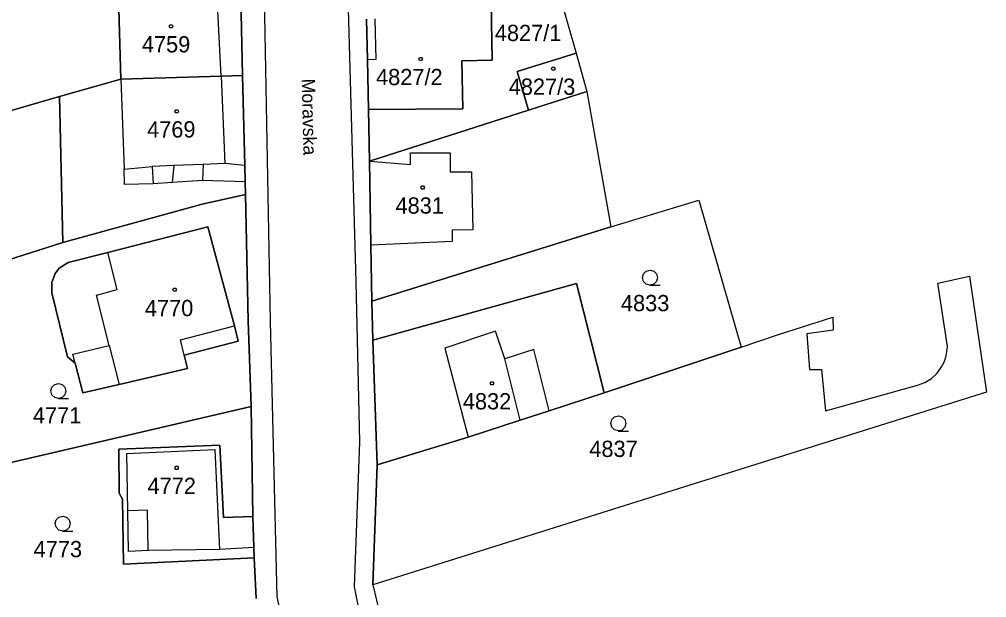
# Model space of a CAD drawing. Extents: x -263587 to -261993, y -1238795 to -1236748.
# Drawn here: x -262692.3 to -262597.1, y -1237976.6 to -1237919.7 of the extents above; entities that cross this region are included whole.
import ezdxf

# ---------------------------------------------------------------- set-up
doc = ezdxf.new("R2010")
doc.units = 0
doc.layers.add('Vrstva 1', color=7, linetype='Continuous')

msp = doc.modelspace()

# ---------------------------------------------------------------- linework, layer by layer
at = {"layer": 'Vrstva 1'}
for p, q in [((-262660.14, -1237910.4), (-262659.18, -1237945.49)), ((-262668.25, -1237914.48), (-262667.6, -1237949.41)), ((-262640.06, -1237914), (-262637.51, -1237923)), ((-262682.27, -1237925.56), (-262682.59, -1237915.03)), ((-262682.59, -1237915.03), (-262682.27, -1237925.56)), ((-262672.42, -1237925.28), (-262672.87, -1237916.04)), ((-262670.51, -1237916.15), (-262670.32, -1237925.21)), ((-262670.32, -1237925.21), (-262670.51, -1237916.15)), ((-262645.87, -1237918.05), (-262645.76, -1237923.69)), ((-262645.76, -1237923.69), (-262645.87, -1237918.05)), ((-262658.13, -1237919.65), (-262658.03, -1237923.65)), ((-262658.03, -1237923.65), (-262658.13, -1237919.65)), ((-262657.31, -1237919.64), (-262657.21, -1237923.64)), ((-262637.51, -1237923), (-262643.3, -1237924.81)), ((-262643.3, -1237924.81), (-262637.51, -1237923)), ((-262637.51, -1237923), (-262636.45, -1237926.76)), ((-262657.21, -1237923.64), (-262658.03, -1237923.65)), ((-262658.03, -1237923.65), (-262657.92, -1237928.56)), ((-262657.92, -1237928.56), (-262658.03, -1237923.65)), ((-262645.76, -1237923.69), (-262648.74, -1237923.75)), ((-262648.74, -1237923.75), (-262645.76, -1237923.69)), ((-262648.74, -1237923.75), (-262648.66, -1237928.48)), ((-262648.66, -1237928.48), (-262648.74, -1237923.75)), ((-262643.3, -1237924.81), (-262642.19, -1237928.61)), ((-262642.19, -1237928.61), (-262643.3, -1237924.81)), ((-262688.32, -1237927.26), (-262682.27, -1237925.56)), ((-262682.27, -1237925.56), (-262688.32, -1237927.26)), ((-262682.27, -1237925.56), (-262672.42, -1237925.28)), ((-262672.42, -1237925.28), (-262682.27, -1237925.56)), ((-262682.27, -1237925.56), (-262681.96, -1237934.41)), ((-262672.42, -1237925.28), (-262670.32, -1237925.21)), ((-262670.32, -1237925.21), (-262672.42, -1237925.28)), ((-262672.42, -1237925.28), (-262672.04, -1237933.87)), ((-262670.32, -1237925.21), (-262670.09, -1237934.04)), ((-262670.09, -1237934.04), (-262670.32, -1237925.21)), ((-262642.19, -1237928.61), (-262636.45, -1237926.76)), ((-262636.45, -1237926.76), (-262642.19, -1237928.61)), ((-262636.45, -1237926.76), (-262634.1, -1237940.1)), ((-262715.85, -1237935.32), (-262688.32, -1237927.26)), ((-262688.32, -1237927.26), (-262715.85, -1237935.32)), ((-262688, -1237941.62), (-262688.32, -1237927.26)), ((-262688.32, -1237927.26), (-262688, -1237941.62)), ((-262648.66, -1237928.48), (-262657.92, -1237928.56)), ((-262657.92, -1237928.56), (-262648.66, -1237928.48)), ((-262657.92, -1237928.56), (-262657.83, -1237933.63)), ((-262657.83, -1237933.63), (-262657.92, -1237928.56)), ((-262657.83, -1237933.63), (-262642.19, -1237928.61)), ((-262642.19, -1237928.61), (-262657.83, -1237933.63)), ((-262657.69, -1237941.88), (-262657.83, -1237933.63)), ((-262657.83, -1237933.63), (-262657.69, -1237941.88)), ((-262657.83, -1237933.63), (-262653.78, -1237933.96)), ((-262653.78, -1237933.96), (-262653.78, -1237932.81)), ((-262653.78, -1237932.81), (-262649.89, -1237932.81)), ((-262649.89, -1237932.81), (-262649.88, -1237934.69)), ((-262681.96, -1237934.41), (-262679.2, -1237934.15)), ((-262681.91, -1237935.93), (-262681.96, -1237934.41)), ((-262677.08, -1237934.07), (-262679.2, -1237934.15)), ((-262679.2, -1237934.15), (-262679.12, -1237935.86)), ((-262677.08, -1237934.07), (-262677.24, -1237935.72)), ((-262674.19, -1237933.96), (-262677.08, -1237934.07)), ((-262674.19, -1237933.96), (-262674.24, -1237935.54)), ((-262672.04, -1237933.87), (-262674.19, -1237933.96)), ((-262670.09, -1237934.04), (-262672.04, -1237933.87)), ((-262670.09, -1237934.04), (-262670.04, -1237935.66)), ((-262670.04, -1237935.66), (-262670.09, -1237934.04)), ((-262674.24, -1237935.54), (-262677.24, -1237935.72)), ((-262670.04, -1237935.66), (-262674.24, -1237935.54)), ((-262649.88, -1237934.69), (-262647.78, -1237934.68)), ((-262647.78, -1237934.68), (-262647.66, -1237940.37)), ((-262679.12, -1237935.86), (-262681.91, -1237935.93)), ((-262677.24, -1237935.72), (-262679.12, -1237935.86)), ((-262670.04, -1237935.66), (-262670.01, -1237936.9)), ((-262670.01, -1237936.9), (-262670.04, -1237935.66)), ((-262670.01, -1237936.9), (-262674.3, -1237937.86)), ((-262674.3, -1237937.86), (-262670.01, -1237936.9)), ((-262669.76, -1237949.33), (-262670.01, -1237936.9)), ((-262670.01, -1237936.9), (-262669.76, -1237949.33)), ((-262634.1, -1237940.1), (-262625.45, -1237937.45)), ((-262625.45, -1237937.45), (-262621.29, -1237951.93)), ((-262674.3, -1237937.86), (-262688, -1237941.62)), ((-262688, -1237941.62), (-262674.3, -1237937.86)), ((-262673.74, -1237940.09), (-262683.57, -1237942.61)), ((-262683.57, -1237942.61), (-262673.74, -1237940.09)), ((-262671.1, -1237949.83), (-262673.74, -1237940.09)), ((-262673.74, -1237940.09), (-262671.1, -1237949.83)), ((-262657.6, -1237947.4), (-262634.1, -1237940.1)), ((-262634.1, -1237940.1), (-262657.6, -1237947.4)), ((-262647.66, -1237940.37), (-262649.71, -1237940.41)), ((-262649.71, -1237940.41), (-262649.71, -1237941.54)), ((-262688, -1237941.62), (-262694.14, -1237943.6)), ((-262694.14, -1237943.6), (-262688, -1237941.62)), ((-262649.71, -1237941.54), (-262657.69, -1237941.88)), ((-262657.6, -1237947.4), (-262657.69, -1237941.88)), ((-262657.69, -1237941.88), (-262657.6, -1237947.4)), ((-262683.57, -1237942.61), (-262687.46, -1237943.61)), ((-262687.46, -1237943.61), (-262683.57, -1237942.61)), ((-262682.65, -1237946.24), (-262683.57, -1237942.61)), ((-262688.36, -1237944.15), (-262688.75, -1237944.68)), ((-262688.75, -1237944.68), (-262688.36, -1237944.15)), ((-262687.46, -1237943.61), (-262688.36, -1237944.15)), ((-262688.36, -1237944.15), (-262687.46, -1237943.61)), ((-262688.75, -1237944.68), (-262689.08, -1237945.55)), ((-262689.08, -1237945.55), (-262688.75, -1237944.68)), ((-262601.94, -1237945.63), (-262598.81, -1237944.93)), ((-262598.81, -1237944.93), (-262597.13, -1237956.35)), ((-262689.08, -1237945.55), (-262689.07, -1237946.58)), ((-262689.07, -1237946.58), (-262689.08, -1237945.55)), ((-262659.18, -1237945.49), (-262658.8, -1237961.24)), ((-262637.47, -1237945.67), (-262657.49, -1237951.25)), ((-262657.49, -1237951.25), (-262637.47, -1237945.67)), ((-262634.74, -1237956.42), (-262637.47, -1237945.67)), ((-262637.47, -1237945.67), (-262634.74, -1237956.42)), ((-262600.99, -1237951.87), (-262601.94, -1237945.63)), ((-262689.07, -1237946.58), (-262687.54, -1237952.87)), ((-262687.54, -1237952.87), (-262689.07, -1237946.58)), ((-262684.68, -1237946.82), (-262682.65, -1237946.24)), ((-262683.43, -1237951.75), (-262684.68, -1237946.82)), ((-262657.49, -1237951.25), (-262657.6, -1237947.4)), ((-262657.6, -1237947.4), (-262657.49, -1237951.25)), ((-262676.42, -1237951.19), (-262671.1, -1237949.83)), ((-262670.75, -1237951.33), (-262671.1, -1237949.83)), ((-262671.1, -1237949.83), (-262670.75, -1237951.33)), ((-262669.48, -1237957.75), (-262669.76, -1237949.33)), ((-262669.76, -1237949.33), (-262669.48, -1237957.75)), ((-262667.6, -1237949.41), (-262666.94, -1237976.48)), ((-262617.59, -1237950.68), (-262612.26, -1237948.96)), ((-262612.26, -1237948.96), (-262612.24, -1237950.24)), ((-262645.44, -1237950.35), (-262650.42, -1237952.02)), ((-262644.51, -1237953.06), (-262645.44, -1237950.35)), ((-262621.29, -1237951.93), (-262617.59, -1237950.68)), ((-262612.24, -1237950.24), (-262614.8, -1237950.62)), ((-262614.8, -1237950.62), (-262614.55, -1237954.12)), ((-262686.99, -1237952.6), (-262683.43, -1237951.75)), ((-262683.43, -1237951.75), (-262682.46, -1237955.59)), ((-262676.05, -1237952.71), (-262676.42, -1237951.19)), ((-262676.05, -1237952.71), (-262670.75, -1237951.33)), ((-262670.75, -1237951.33), (-262676.05, -1237952.71)), ((-262657.07, -1237963.51), (-262657.49, -1237951.25)), ((-262657.49, -1237951.25), (-262657.07, -1237963.51)), ((-262686.76, -1237953.49), (-262686.99, -1237952.6)), ((-262675.72, -1237954.02), (-262676.05, -1237952.71)), ((-262676.05, -1237952.71), (-262675.72, -1237954.02)), ((-262650.42, -1237952.02), (-262648.13, -1237960.79)), ((-262641.68, -1237952.15), (-262644.51, -1237953.06)), ((-262640.15, -1237958.18), (-262641.68, -1237952.15)), ((-262621.29, -1237951.93), (-262634.74, -1237956.42)), ((-262634.74, -1237956.42), (-262621.29, -1237951.93)), ((-262601.14, -1237952.9), (-262601.03, -1237952.39)), ((-262601.03, -1237952.39), (-262600.99, -1237951.87)), ((-262687.54, -1237952.87), (-262686.76, -1237953.49)), ((-262686.76, -1237953.49), (-262687.54, -1237952.87)), ((-262686.76, -1237953.49), (-262686.02, -1237956.43)), ((-262686.02, -1237956.43), (-262686.76, -1237953.49)), ((-262643.02, -1237959.12), (-262644.51, -1237953.06)), ((-262601.56, -1237953.87), (-262601.32, -1237953.4)), ((-262601.32, -1237953.4), (-262601.14, -1237952.9)), ((-262682.46, -1237955.59), (-262675.72, -1237954.02)), ((-262675.72, -1237954.02), (-262682.46, -1237955.59)), ((-262614.55, -1237954.12), (-262613.36, -1237954.12)), ((-262613.36, -1237954.12), (-262612.99, -1237958.18)), ((-262602.57, -1237955), (-262602.01, -1237954.48)), ((-262602.01, -1237954.48), (-262601.56, -1237953.87)), ((-262686.02, -1237956.43), (-262682.46, -1237955.59)), ((-262682.46, -1237955.59), (-262686.02, -1237956.43)), ((-262603.93, -1237955.68), (-262603.22, -1237955.4)), ((-262603.22, -1237955.4), (-262602.57, -1237955)), ((-262634.74, -1237956.42), (-262640.15, -1237958.18)), ((-262640.15, -1237958.18), (-262634.74, -1237956.42)), ((-262597.13, -1237956.35), (-262626.96, -1237965.71)), ((-262612.99, -1237958.18), (-262603.93, -1237955.68)), ((-262693.38, -1237963.35), (-262669.48, -1237957.75)), ((-262669.48, -1237957.75), (-262693.38, -1237963.35)), ((-262669.48, -1237957.75), (-262669.3, -1237968.6)), ((-262669.3, -1237968.6), (-262669.48, -1237957.75)), ((-262640.15, -1237958.18), (-262643.02, -1237959.12)), ((-262643.02, -1237959.12), (-262640.15, -1237958.18)), ((-262643.02, -1237959.12), (-262648.13, -1237960.79)), ((-262648.13, -1237960.79), (-262643.02, -1237959.12)), ((-262658.8, -1237961.24), (-262659.35, -1237975.52)), ((-262648.13, -1237960.79), (-262657.07, -1237963.51)), ((-262657.07, -1237963.51), (-262648.13, -1237960.79)), ((-262672.54, -1237961.58), (-262682.47, -1237961.97)), ((-262682.47, -1237961.97), (-262672.54, -1237961.58)), ((-262682.47, -1237961.97), (-262682.44, -1237966.3)), ((-262682.44, -1237966.3), (-262682.47, -1237961.97)), ((-262681.68, -1237962.38), (-262673.05, -1237962.01)), ((-262673.05, -1237962.01), (-262672.58, -1237971.83)), ((-262672.18, -1237968.67), (-262672.54, -1237961.58)), ((-262672.54, -1237961.58), (-262672.18, -1237968.67)), ((-262681.59, -1237968.02), (-262681.68, -1237962.38)), ((-262657.07, -1237963.51), (-262657.49, -1237975.31)), ((-262657.49, -1237975.31), (-262657.07, -1237963.51)), ((-262626.96, -1237965.71), (-262657.49, -1237975.31)), ((-262682.44, -1237966.3), (-262682.12, -1237966.87)), ((-262682.12, -1237966.87), (-262682.44, -1237966.3)), ((-262682.12, -1237966.87), (-262682.03, -1237973.26)), ((-262682.03, -1237973.26), (-262682.12, -1237966.87)), ((-262679.67, -1237967.95), (-262681.59, -1237968.02)), ((-262679.6, -1237971.93), (-262679.67, -1237967.95)), ((-262681.53, -1237972.03), (-262681.59, -1237968.02)), ((-262669.3, -1237968.6), (-262672.18, -1237968.67)), ((-262672.18, -1237968.67), (-262669.3, -1237968.6)), ((-262669.3, -1237968.6), (-262669.2, -1237971.63)), ((-262669.2, -1237971.63), (-262669.3, -1237968.6)), ((-262669.2, -1237971.63), (-262672.58, -1237971.83)), ((-262669.2, -1237971.63), (-262669.17, -1237972.66)), ((-262669.17, -1237972.66), (-262669.2, -1237971.63)), ((-262682.03, -1237973.26), (-262669.17, -1237972.66)), ((-262669.17, -1237972.66), (-262682.03, -1237973.26)), ((-262679.6, -1237971.93), (-262681.53, -1237972.03)), ((-262672.58, -1237971.83), (-262679.6, -1237971.93)), ((-262669.17, -1237972.66), (-262668.96, -1237976.66)), ((-262668.96, -1237976.66), (-262669.17, -1237972.66)), ((-262659.35, -1237975.52), (-262657.5, -1237984.5)), ((-262657.49, -1237975.31), (-262656.77, -1237978.33)), ((-262666.94, -1237976.48), (-262654.46, -1238033.43))]:
    msp.add_line(p, q, dxfattribs=at)
for points in [[(-262677.25, -1237920.21), (-262677.16, -1237920.36), (-262677.25, -1237920.51), (-262677.43, -1237920.51), (-262677.52, -1237920.36), (-262677.43, -1237920.21)], [(-262652.72, -1237923.43), (-262652.63, -1237923.58), (-262652.72, -1237923.73), (-262652.9, -1237923.73), (-262652.99, -1237923.58), (-262652.9, -1237923.43)], [(-262639.67, -1237924.38), (-262639.58, -1237924.53), (-262639.67, -1237924.68), (-262639.85, -1237924.68), (-262639.94, -1237924.53), (-262639.85, -1237924.38)], [(-262676.69, -1237928.58), (-262676.6, -1237928.73), (-262676.69, -1237928.88), (-262676.87, -1237928.88), (-262676.96, -1237928.73), (-262676.87, -1237928.58)], [(-262652.5, -1237936.07), (-262652.41, -1237936.22), (-262652.5, -1237936.37), (-262652.68, -1237936.37), (-262652.77, -1237936.22), (-262652.68, -1237936.07)], [(-262676.91, -1237946.11), (-262676.82, -1237946.26), (-262676.91, -1237946.41), (-262677.09, -1237946.41), (-262677.18, -1237946.26), (-262677.09, -1237946.11)], [(-262645.69, -1237955.33), (-262645.6, -1237955.48), (-262645.69, -1237955.63), (-262645.87, -1237955.63), (-262645.96, -1237955.48), (-262645.87, -1237955.33)], [(-262676.7, -1237963.65), (-262676.61, -1237963.8), (-262676.7, -1237963.95), (-262676.88, -1237963.95), (-262676.97, -1237963.8), (-262676.88, -1237963.65)]]:
    msp.add_lwpolyline(points, close=True, dxfattribs=at)
for points in [[(-262630.23, -1237945.82), (-262630.61, -1237945.72), (-262630.88, -1237945.45), (-262630.98, -1237945.08), (-262630.88, -1237944.71), (-262630.61, -1237944.44), (-262630.24, -1237944.34), (-262629.87, -1237944.44), (-262629.6, -1237944.71), (-262629.5, -1237945.09), (-262629.6, -1237945.47), (-262629.87, -1237945.74), (-262630.25, -1237945.84), (-262629.25, -1237945.84)], [(-262688.41, -1237956.97), (-262688.79, -1237956.87), (-262689.06, -1237956.6), (-262689.16, -1237956.23), (-262689.06, -1237955.86), (-262688.79, -1237955.59), (-262688.42, -1237955.49), (-262688.05, -1237955.59), (-262687.78, -1237955.86), (-262687.68, -1237956.24), (-262687.78, -1237956.62), (-262688.05, -1237956.89), (-262688.43, -1237956.99), (-262687.43, -1237956.99)], [(-262633.34, -1237960.16), (-262633.72, -1237960.06), (-262633.99, -1237959.79), (-262634.09, -1237959.42), (-262633.99, -1237959.05), (-262633.72, -1237958.78), (-262633.35, -1237958.68), (-262632.98, -1237958.78), (-262632.71, -1237959.05), (-262632.61, -1237959.43), (-262632.71, -1237959.81), (-262632.98, -1237960.08), (-262633.36, -1237960.18), (-262632.36, -1237960.18)], [(-262687.99, -1237970.02), (-262688.37, -1237969.92), (-262688.64, -1237969.65), (-262688.74, -1237969.28), (-262688.64, -1237968.91), (-262688.37, -1237968.64), (-262688, -1237968.54), (-262687.63, -1237968.64), (-262687.36, -1237968.91), (-262687.26, -1237969.29), (-262687.36, -1237969.67), (-262687.63, -1237969.94), (-262688.01, -1237970.04), (-262687.01, -1237970.04)]]:
    msp.add_lwpolyline(points, dxfattribs=at)

# ---------------------------------------------------------------- texts
for s, p in [('4827/1', (-262645.504, -1237921.81)), ('4759', (-262680.214, -1237922.93)), ('4827/2', (-262657.183, -1237926.15)), ('4827/3', (-262644.133, -1237927.1)), ('4769', (-262679.698, -1237931.3)), ('4831', (-262655.269, -1237938.79)), ('4833', (-262633.098, -1237948.39)), ('4770', (-262679.917, -1237948.88)), ('4832', (-262648.648, -1237958.05)), ('4771', (-262690.929, -1237959.43)), ('4837', (-262636.208, -1237962.73)), ('4772', (-262679.658, -1237966.37)), ('4773', (-262690.858, -1237972.59))]:
    msp.add_text(s, height=1.6, dxfattribs=at).set_placement(p)
msp.add_text('Moravska', height=1.3, rotation=271.35281, dxfattribs=at).set_placement((-262664.494, -1237925.523))

doc.saveas('drawing.dxf')
